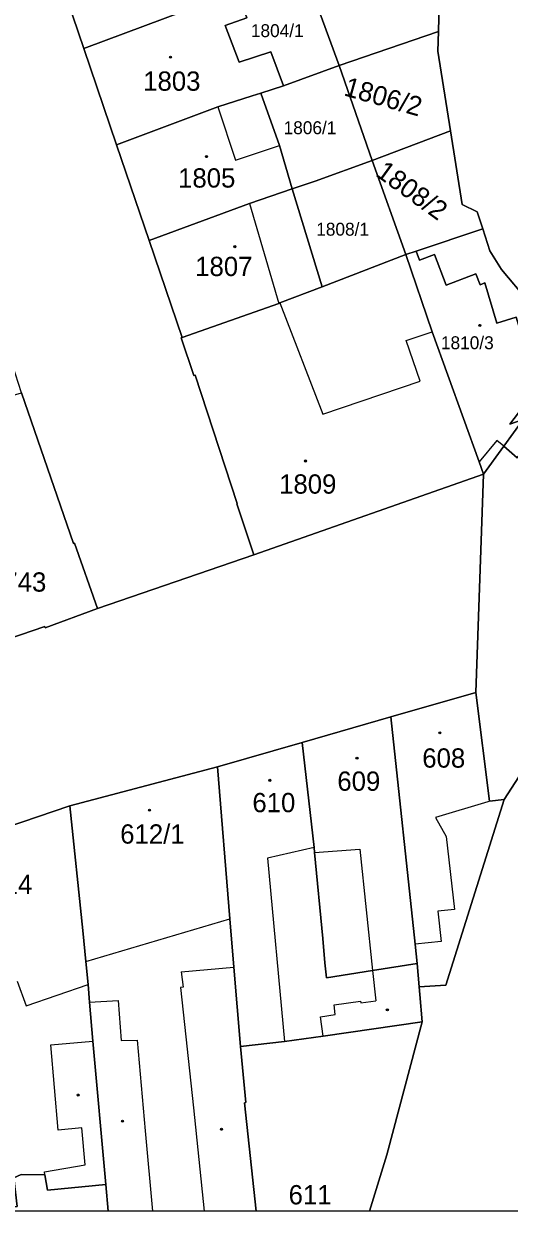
# Model space of a CAD drawing. Extents: x -596233 to -595156, y -1161235 to -1159375.
# Drawn here: x -595988.8 to -595945.9, y -1161235.4 to -1161130.7 of the extents above; entities that cross this region are included whole.
import ezdxf

# ---------------------------------------------------------------- set-up
doc = ezdxf.new("R2010")
doc.units = 0
for name, color, linetype in [('KN_CAR_KR', 7, 'Continuous'), ('KN_KULTURY', 7, 'Continuous'), ('KN_PARC_CIS_POZ', 7, 'Continuous'), ('KN_PARC_CIS_STAV', 7, 'Continuous'), ('KN_PARC_PLOCHA', 7, 'Continuous'), ('parcely_l', 7, 'Continuous')]:
    doc.layers.add(name, color=color, linetype=linetype)

msp = doc.modelspace()

# ---------------------------------------------------------------- linework, layer by layer
at = {"layer": 'KN_CAR_KR'}
for points in [[(-595971.64, -1161138.04), (-595970.08, -1161142.74)], [(-595970.08, -1161142.74), (-595966.19, -1161141.45)], [(-595968.82, -1161146.56), (-595966.25, -1161155.36)], [(-595966.15, -1161155.32), (-595962.36, -1161165.13)], [(-595955, -1161158.64), (-595952.7, -1161157.87)], [(-595953.77, -1161162.22), (-595955, -1161158.64)], [(-595962.36, -1161165.13), (-595953.77, -1161162.22)], [(-595947, -1161167.45), (-595948.56, -1161169.32)], [(-595946.39, -1161167.96), (-595947, -1161167.45)], [(-595947.8, -1161199.32), (-595952.41, -1161200.7)], [(-595947.63, -1161199.27), (-595947.8, -1161199.32)], [(-595952.41, -1161200.7), (-595951.46, -1161202.37)], [(-595951.46, -1161202.37), (-595950.72, -1161208.8)], [(-595963.13, -1161203.33), (-595967.25, -1161204.28)], [(-595963.09, -1161203.79), (-595959.08, -1161203.49)], [(-595959.08, -1161203.49), (-595957.97, -1161214.19)], [(-595967.25, -1161204.28), (-595965.75, -1161220.46)], [(-595950.72, -1161208.8), (-595952.21, -1161208.96)], [(-595952.21, -1161208.96), (-595951.92, -1161211.63)], [(-595983.29, -1161213.39), (-595970.57, -1161209.64)], [(-595951.92, -1161211.63), (-595954.21, -1161211.88)], [(-595974.85, -1161214.3), (-595970.22, -1161213.88)], [(-595974.85, -1161214.3), (-595974.69, -1161215.66)], [(-595957.97, -1161214.19), (-595957.69, -1161216.85)], [(-595989.34, -1161215.12), (-595988.56, -1161217.31)], [(-595988.56, -1161217.31), (-595983.08, -1161215.42)], [(-595974.69, -1161215.66), (-595974.91, -1161215.68)], [(-595974.91, -1161215.68), (-595973.77, -1161226.29)], [(-595982.95, -1161216.99), (-595980.44, -1161216.84)], [(-595980.44, -1161216.84), (-595980.16, -1161220.37)], [(-595961.36, -1161217.21), (-595959.03, -1161216.89)], [(-595961.28, -1161218.07), (-595961.36, -1161217.21)], [(-595959.03, -1161216.89), (-595959.01, -1161217.03)], [(-595959.01, -1161217.03), (-595957.69, -1161216.85)], [(-595962.57, -1161218.28), (-595961.28, -1161218.07)], [(-595962.34, -1161219.97), (-595962.57, -1161218.28)], [(-595986.37, -1161220.75), (-595982.67, -1161220.42)], [(-595985.73, -1161228.28), (-595986.37, -1161220.75)], [(-595980.16, -1161220.37), (-595978.76, -1161220.34)], [(-595978.76, -1161220.34), (-595978.03, -1161228.34)], [(-595973.77, -1161226.29), (-595972.8337, -1161235.4174)], [(-595983.64, -1161228.07), (-595985.73, -1161228.28)], [(-595983.33, -1161231.33), (-595983.64, -1161228.07)], [(-595978.03, -1161228.34), (-595977.3842, -1161235.4174)], [(-595986.94, -1161231.95), (-595983.33, -1161231.33)], [(-595986.89, -1161232.22), (-595986.94, -1161231.95)]]:
    msp.add_lwpolyline(points, dxfattribs=at)
at = {"layer": 'KN_KULTURY'}
for centre, radius in [((-595975.81, -1161133.65), 0.09), ((-595975.81, -1161133.65), 0.0398), ((-595972.63, -1161142.42), 0.09), ((-595972.63, -1161142.42), 0.0398), ((-595970.12, -1161150.36), 0.09), ((-595970.12, -1161150.36), 0.0398), ((-595948.5, -1161157.3), 0.09), ((-595948.5, -1161157.3), 0.0398), ((-595963.89, -1161169.26), 0.09), ((-595963.89, -1161169.26), 0.0398), ((-595952.03, -1161193.23), 0.09), ((-595952.03, -1161193.23), 0.0398), ((-595959.34, -1161195.47), 0.09), ((-595959.34, -1161195.47), 0.0398), ((-595967.04, -1161197.42), 0.09), ((-595967.04, -1161197.42), 0.0398), ((-595977.66, -1161200.05), 0.09), ((-595977.66, -1161200.05), 0.0398), ((-595956.66, -1161217.66), 0.09), ((-595956.66, -1161217.66), 0.0398), ((-595983.95, -1161225.17), 0.09), ((-595983.95, -1161225.17), 0.0398), ((-595980.04, -1161227.47), 0.09), ((-595980.04, -1161227.47), 0.0398), ((-595971.3, -1161228.19), 0.09), ((-595971.3, -1161228.19), 0.0398)]:
    msp.add_circle(centre, radius, dxfattribs=at)
at = {"layer": 'KN_PARC_PLOCHA'}
for points in [[(-595969.85, -1161127.99), (-595971.82, -1161128.65), (-595974.55, -1161129.57), (-595983.46, -1161132.87), (-595985.44, -1161127.05), (-595976.61, -1161123.73), (-595972.82, -1161122.45), (-595971.96, -1161122.12), (-595970.51, -1161125.87)], [(-595952.15, -1161131.39), (-595960.9, -1161134.38), (-595964.05, -1161125.8), (-595951.9, -1161121.9)], [(-595960.9, -1161134.38), (-595965.82, -1161136.18), (-595966.94, -1161133.18), (-595969.74, -1161134.1), (-595970.97, -1161130.87), (-595969.06, -1161130.17), (-595969.85, -1161127.99), (-595964.05, -1161125.8)], [(-595965.82, -1161136.18), (-595967.82, -1161136.82), (-595968.61, -1161137.07), (-595971.64, -1161138.04), (-595980.56, -1161141.38), (-595983.46, -1161132.87), (-595974.55, -1161129.57), (-595971.82, -1161128.65), (-595969.85, -1161127.99), (-595969.06, -1161130.17), (-595970.97, -1161130.87), (-595969.74, -1161134.1), (-595966.94, -1161133.18)], [(-595951.08, -1161140.14), (-595958, -1161142.77), (-595960.9, -1161134.38), (-595952.15, -1161131.39), (-595952.2, -1161133.11)], [(-595958, -1161142.77), (-595963.04, -1161144.58), (-595965.05, -1161145.27), (-595966.19, -1161141.45), (-595967.82, -1161136.82), (-595965.82, -1161136.18), (-595960.9, -1161134.38)], [(-595965.05, -1161145.27), (-595968.82, -1161146.56), (-595977.68, -1161149.82), (-595980.56, -1161141.38), (-595971.64, -1161138.04), (-595968.61, -1161137.07), (-595967.82, -1161136.82), (-595966.19, -1161141.45)], [(-595948.24, -1161148.79), (-595954.13, -1161150.76), (-595955.03, -1161151.06), (-595958, -1161142.77), (-595951.08, -1161140.14), (-595950.05, -1161146.63), (-595948.72, -1161147.29)], [(-595955.03, -1161151.06), (-595962.42, -1161153.89), (-595965.05, -1161145.27), (-595963.04, -1161144.58), (-595958, -1161142.77)], [(-595962.42, -1161153.89), (-595966.15, -1161155.32), (-595966.25, -1161155.36), (-595974.77, -1161158.36), (-595977.68, -1161149.82), (-595968.82, -1161146.56), (-595965.05, -1161145.27)], [(-595938.4, -1161156.98), (-595944.68, -1161165.61), (-595945.86, -1161166), (-595944.61, -1161164.4), (-595943.72, -1161163.57), (-595944.97, -1161159.52), (-595944.44, -1161159.36), (-595945.28, -1161156.58), (-595947, -1161157.1), (-595948.06, -1161153.56), (-595948.48, -1161153.73), (-595948.86, -1161152.75), (-595951.47, -1161153.76), (-595952.51, -1161151.05), (-595953.82, -1161151.56), (-595954.13, -1161150.76), (-595948.24, -1161148.79), (-595947.61, -1161150.74), (-595946.59, -1161152.37), (-595944.25, -1161155.13)], [(-595948.17, -1161170.41), (-595968.46, -1161177.52), (-595969.95, -1161173.03), (-595969.92, -1161173.02), (-595973.64, -1161161.68), (-595973.74, -1161161.71), (-595974.87, -1161158.4), (-595974.77, -1161158.36), (-595966.25, -1161155.36), (-595966.15, -1161155.32), (-595962.42, -1161153.89), (-595955.03, -1161151.06), (-595952.7, -1161157.87), (-595948.56, -1161169.32)], [(-595944.68, -1161165.61), (-595946.39, -1161167.96), (-595948.17, -1161170.41), (-595948.56, -1161169.32), (-595952.7, -1161157.87), (-595955.03, -1161151.06), (-595954.13, -1161150.76), (-595953.82, -1161151.56), (-595952.51, -1161151.05), (-595951.47, -1161153.76), (-595948.86, -1161152.75), (-595948.48, -1161153.73), (-595948.06, -1161153.56), (-595947, -1161157.1), (-595945.28, -1161156.58), (-595944.44, -1161159.36), (-595944.97, -1161159.52), (-595943.72, -1161163.57), (-595944.61, -1161164.4), (-595945.86, -1161166)], [(-595982.26, -1161182.28), (-595986.87, -1161183.96), (-595986.91, -1161183.86), (-595998.69, -1161187.88), (-596001.81, -1161178.66), (-596002.31, -1161177.19), (-596003.44, -1161173.9), (-596005.29, -1161168.51), (-596002.57, -1161167.65), (-596000.79, -1161167.08), (-595999.25, -1161166.55), (-595996.93, -1161165.76), (-595994.5, -1161164.85), (-595988.95, -1161163.24), (-595984.36, -1161176.54), (-595984.29, -1161176.51)], [(-595946.39, -1161167.96), (-595944.68, -1161165.61), (-595940.58, -1161164.27), (-595940.18, -1161165.52), (-595944.56, -1161166.92), (-595943.92, -1161167.38), (-595945.2, -1161168.97)], [(-595903.4972, -1161235.4174), (-595958.2256, -1161235.4174), (-595956.7, -1161230.44), (-595953.6, -1161218.72), (-595953.8, -1161216.31), (-595953.86, -1161215.62), (-595951.49, -1161215.48), (-595946.35, -1161199.11), (-595943.75, -1161195.12), (-595942.15, -1161194.43), (-595939.65, -1161193.22), (-595934.23, -1161191.38), (-595914.41, -1161184.63), (-595911.86, -1161182.49), (-595904.71, -1161189.48)], [(-595946.35, -1161199.11), (-595951.49, -1161215.48), (-595953.86, -1161215.62), (-595954.03, -1161213.58), (-595954.21, -1161211.88), (-595956.36, -1161191.82), (-595948.84, -1161189.66), (-595947.63, -1161199.27)], [(-595954.03, -1161213.58), (-595957.97, -1161214.19), (-595962.04, -1161214.84), (-595962.17, -1161213.51), (-595962.37, -1161211.37), (-595963.09, -1161203.79), (-595963.13, -1161203.33), (-595964.19, -1161194.08), (-595956.36, -1161191.82), (-595954.21, -1161211.88)], [(-595954.03, -1161213.58), (-595953.86, -1161215.62), (-595953.8, -1161216.31), (-595953.6, -1161218.72), (-595962.34, -1161219.97), (-595965.75, -1161220.46), (-595969.64, -1161220.88), (-595970.22, -1161213.88), (-595970.57, -1161209.64), (-595971.67, -1161196.23), (-595964.19, -1161194.08), (-595963.13, -1161203.33), (-595963.09, -1161203.79), (-595962.37, -1161211.37), (-595962.17, -1161213.51), (-595962.04, -1161214.84), (-595957.97, -1161214.19)], [(-595969.64, -1161220.88), (-595969.14, -1161225.84), (-595969.28, -1161225.85), (-595968.2416, -1161235.4174), (-595981.3042, -1161235.4174), (-595981.51, -1161233.06), (-595982.67, -1161220.42), (-595982.95, -1161216.99), (-595983.08, -1161215.42), (-595983.29, -1161213.39), (-595983.54, -1161210.65), (-595984.68, -1161199.67), (-595971.67, -1161196.23), (-595970.57, -1161209.64), (-595970.22, -1161213.88)], [(-595981.51, -1161233.06), (-595986.66, -1161233.56), (-595986.89, -1161232.22), (-595989, -1161232.17), (-595989.64, -1161232.48), (-595989.34, -1161235), (-595992.4667, -1161235.4174), (-595993.4758, -1161235.4174), (-595993.98, -1161231.19), (-595995.01, -1161222.64), (-595995.64, -1161217.78), (-595995.72, -1161217.2), (-595996.25, -1161213.1), (-595997.43, -1161204), (-595984.68, -1161199.67), (-595983.54, -1161210.65), (-595983.29, -1161213.39), (-595983.08, -1161215.42), (-595982.95, -1161216.99), (-595982.67, -1161220.42)], [(-595958.2256, -1161235.4174), (-595968.2416, -1161235.4174), (-595969.28, -1161225.85), (-595969.14, -1161225.84), (-595969.64, -1161220.88), (-595965.75, -1161220.46), (-595962.34, -1161219.97), (-595953.6, -1161218.72), (-595956.7, -1161230.44)], [(-595981.51, -1161233.06), (-595981.3042, -1161235.4174), (-595992.4667, -1161235.4174), (-595989.34, -1161235), (-595989.64, -1161232.48), (-595989, -1161232.17), (-595986.89, -1161232.22), (-595986.66, -1161233.56)]]:
    msp.add_lwpolyline(points, close=True, dxfattribs=at)
for points in [[(-595944.25, -1161155.13), (-595946.59, -1161152.37), (-595947.61, -1161150.74), (-595948.24, -1161148.79), (-595948.72, -1161147.29), (-595950.05, -1161146.63), (-595951.08, -1161140.14), (-595952.2, -1161133.11), (-595952.15, -1161131.39), (-595951.9, -1161121.9)], [(-595985.44, -1161127.05), (-595983.46, -1161132.87), (-595980.56, -1161141.38), (-595977.68, -1161149.82), (-595974.77, -1161158.36), (-595974.87, -1161158.4), (-595973.74, -1161161.71), (-595973.64, -1161161.68), (-595969.92, -1161173.02), (-595969.95, -1161173.03), (-595968.46, -1161177.52), (-595982.26, -1161182.28), (-595984.29, -1161176.51), (-595984.36, -1161176.54), (-595988.95, -1161163.24), (-595989.76, -1161160.78), (-595991.81, -1161154.78), (-595993.75, -1161149.1), (-595995.71, -1161143.37), (-595999.61, -1161131.96), (-596002.52, -1161123.46)], [(-595943.75, -1161195.12), (-595946.35, -1161199.11), (-595947.63, -1161199.27), (-595948.84, -1161189.66), (-595948.17, -1161170.41), (-595946.39, -1161167.96), (-595945.2, -1161168.97)], [(-595998.69, -1161187.88), (-595986.91, -1161183.86), (-595986.87, -1161183.96), (-595982.26, -1161182.28), (-595968.46, -1161177.52), (-595948.17, -1161170.41), (-595948.84, -1161189.66), (-595956.36, -1161191.82), (-595964.19, -1161194.08), (-595971.67, -1161196.23), (-595984.68, -1161199.67), (-595997.43, -1161204)]]:
    msp.add_lwpolyline(points, dxfattribs=at)
at = {"layer": 'parcely_l'}
for points in [[(-595952.15, -1161131.39), (-595951.9, -1161121.9)], [(-595964.05, -1161125.8), (-595960.9, -1161134.38)], [(-595983.46, -1161132.87), (-595985.44, -1161127.05)], [(-595969.85, -1161127.99), (-595971.82, -1161128.65), (-595974.55, -1161129.57), (-595983.46, -1161132.87)], [(-595965.82, -1161136.18), (-595966.94, -1161133.18), (-595969.74, -1161134.1), (-595970.97, -1161130.87), (-595969.06, -1161130.17), (-595969.85, -1161127.99)], [(-595952.15, -1161131.39), (-595960.9, -1161134.38)], [(-595951.08, -1161140.14), (-595952.2, -1161133.11), (-595952.15, -1161131.39)], [(-595983.46, -1161132.87), (-595980.56, -1161141.38)], [(-595960.9, -1161134.38), (-595965.82, -1161136.18)], [(-595960.9, -1161134.38), (-595958, -1161142.77)], [(-595980.56, -1161141.38), (-595971.64, -1161138.04), (-595968.61, -1161137.07), (-595967.82, -1161136.82)], [(-595967.82, -1161136.82), (-595965.82, -1161136.18)], [(-595967.82, -1161136.82), (-595966.19, -1161141.45), (-595965.05, -1161145.27)], [(-595958, -1161142.77), (-595951.08, -1161140.14)], [(-595951.08, -1161140.14), (-595950.05, -1161146.63), (-595948.72, -1161147.29), (-595948.24, -1161148.79)], [(-595977.68, -1161149.82), (-595980.56, -1161141.38)], [(-595965.05, -1161145.27), (-595963.04, -1161144.58), (-595958, -1161142.77)], [(-595955.03, -1161151.06), (-595958, -1161142.77)], [(-595965.05, -1161145.27), (-595968.82, -1161146.56), (-595977.68, -1161149.82)], [(-595965.05, -1161145.27), (-595962.42, -1161153.89)], [(-595948.24, -1161148.79), (-595954.13, -1161150.76)], [(-595948.24, -1161148.79), (-595947.61, -1161150.74), (-595946.59, -1161152.37), (-595944.25, -1161155.13), (-595938.4, -1161156.98)], [(-595974.77, -1161158.36), (-595977.68, -1161149.82)], [(-595962.42, -1161153.89), (-595955.03, -1161151.06)], [(-595954.13, -1161150.76), (-595955.03, -1161151.06)], [(-595955.03, -1161151.06), (-595952.7, -1161157.87), (-595948.56, -1161169.32), (-595948.17, -1161170.41)], [(-595944.68, -1161165.61), (-595945.86, -1161166), (-595944.61, -1161164.4), (-595943.72, -1161163.57), (-595944.97, -1161159.52), (-595944.44, -1161159.36), (-595945.28, -1161156.58), (-595947, -1161157.1), (-595948.06, -1161153.56), (-595948.48, -1161153.73), (-595948.86, -1161152.75), (-595951.47, -1161153.76), (-595952.51, -1161151.05), (-595953.82, -1161151.56), (-595954.13, -1161150.76)], [(-595962.42, -1161153.89), (-595966.15, -1161155.32), (-595966.25, -1161155.36), (-595974.77, -1161158.36)], [(-595968.46, -1161177.52), (-595969.95, -1161173.03), (-595969.92, -1161173.02), (-595973.64, -1161161.68), (-595973.74, -1161161.71), (-595974.87, -1161158.4), (-595974.77, -1161158.36)], [(-595988.95, -1161163.24), (-595984.36, -1161176.54), (-595984.29, -1161176.51), (-595982.26, -1161182.28)], [(-595946.39, -1161167.96), (-595945.2, -1161168.97), (-595943.92, -1161167.38), (-595944.56, -1161166.92), (-595940.18, -1161165.52), (-595940.58, -1161164.27), (-595944.68, -1161165.61)], [(-595946.39, -1161167.96), (-595944.68, -1161165.61)], [(-595948.17, -1161170.41), (-595946.39, -1161167.96)], [(-595948.17, -1161170.41), (-595968.46, -1161177.52)], [(-595948.84, -1161189.66), (-595948.17, -1161170.41)], [(-595982.26, -1161182.28), (-595968.46, -1161177.52)], [(-595998.69, -1161187.88), (-595986.91, -1161183.86), (-595986.87, -1161183.96), (-595982.26, -1161182.28)], [(-595946.35, -1161199.11), (-595943.75, -1161195.12), (-595942.15, -1161194.43), (-595939.65, -1161193.22), (-595934.23, -1161191.38), (-595914.41, -1161184.63), (-595911.86, -1161182.49)], [(-595956.36, -1161191.82), (-595948.84, -1161189.66)], [(-595948.84, -1161189.66), (-595947.63, -1161199.27), (-595946.35, -1161199.11)], [(-595964.19, -1161194.08), (-595956.36, -1161191.82)], [(-595956.36, -1161191.82), (-595954.21, -1161211.88), (-595954.03, -1161213.58)], [(-595971.67, -1161196.23), (-595964.19, -1161194.08)], [(-595954.03, -1161213.58), (-595957.97, -1161214.19), (-595962.04, -1161214.84), (-595962.17, -1161213.51), (-595962.37, -1161211.37), (-595963.09, -1161203.79), (-595963.13, -1161203.33), (-595964.19, -1161194.08)], [(-595984.68, -1161199.67), (-595971.67, -1161196.23)], [(-595971.67, -1161196.23), (-595970.57, -1161209.64), (-595970.22, -1161213.88), (-595969.64, -1161220.88)], [(-595984.68, -1161199.67), (-595997.43, -1161204)], [(-595981.51, -1161233.06), (-595982.67, -1161220.42), (-595982.95, -1161216.99), (-595983.08, -1161215.42), (-595983.29, -1161213.39), (-595983.54, -1161210.65), (-595984.68, -1161199.67)], [(-595946.35, -1161199.11), (-595951.49, -1161215.48), (-595953.86, -1161215.62)], [(-595953.86, -1161215.62), (-595954.03, -1161213.58)], [(-595953.6, -1161218.72), (-595953.8, -1161216.31), (-595953.86, -1161215.62)], [(-595953.6, -1161218.72), (-595962.34, -1161219.97), (-595965.75, -1161220.46), (-595969.64, -1161220.88)], [(-595958.2256, -1161235.4174), (-595956.7, -1161230.44), (-595953.6, -1161218.72)], [(-595969.64, -1161220.88), (-595969.14, -1161225.84), (-595969.28, -1161225.85), (-595968.2416, -1161235.4174)], [(-595992.4667, -1161235.4174), (-595989.34, -1161235), (-595989.64, -1161232.48), (-595989, -1161232.17), (-595986.89, -1161232.22), (-595986.66, -1161233.56), (-595981.51, -1161233.06)], [(-595981.51, -1161233.06), (-595981.3042, -1161235.4174)], [(-595981.3042, -1161235.4174), (-595992.4667, -1161235.4174)], [(-595968.2416, -1161235.4174), (-595981.3042, -1161235.4174)], [(-595958.2256, -1161235.4174), (-595968.2416, -1161235.4174)], [(-595903.4972, -1161235.4174), (-595958.2256, -1161235.4174)]]:
    msp.add_lwpolyline(points, dxfattribs=at)

# ---------------------------------------------------------------- texts
at = {"layer": 'KN_PARC_CIS_POZ'}
for s, height, p in [('1804/1', 1.14, (-595968.71, -1161131.88)), ('1806/1', 1.14, (-595965.82, -1161140.44)), ('1808/1', 1.14, (-595962.94, -1161149.39)), ('611', 1.7, (-595965.3766, -1161234.81))]:
    msp.add_text(s, height=height, dxfattribs=at).set_placement(p)
for s, rotation, p in [('1806/2', 344.230528, (-595960.5853, -1161137.001)), ('1808/2', 324.079672, (-595957.7907, -1161144.0443))]:
    msp.add_text(s, height=1.7, rotation=rotation, dxfattribs=at).set_placement(p)
at = {"layer": 'KN_PARC_CIS_STAV'}
for s, height, p in [('1803', 1.7, (-595978.2166, -1161136.61)), ('1805', 1.7, (-595975.1366, -1161145.15)), ('1807', 1.7, (-595973.6266, -1161152.95)), ('1810/3', 1.14, (-595951.93, -1161159.4)), ('1809', 1.7, (-595966.2166, -1161172.14)), ('1743', 1.7, (-595991.8266, -1161180.78)), ('608', 1.7, (-595953.5766, -1161196.3)), ('609', 1.7, (-595961.0766, -1161198.34)), ('610', 1.7, (-595968.5766, -1161200.23)), ('612/1', 1.7, (-595980.2466, -1161203)), ('614', 1.7, (-595991.7966, -1161207.44))]:
    msp.add_text(s, height=height, dxfattribs=at).set_placement(p)

doc.saveas('drawing.dxf')
